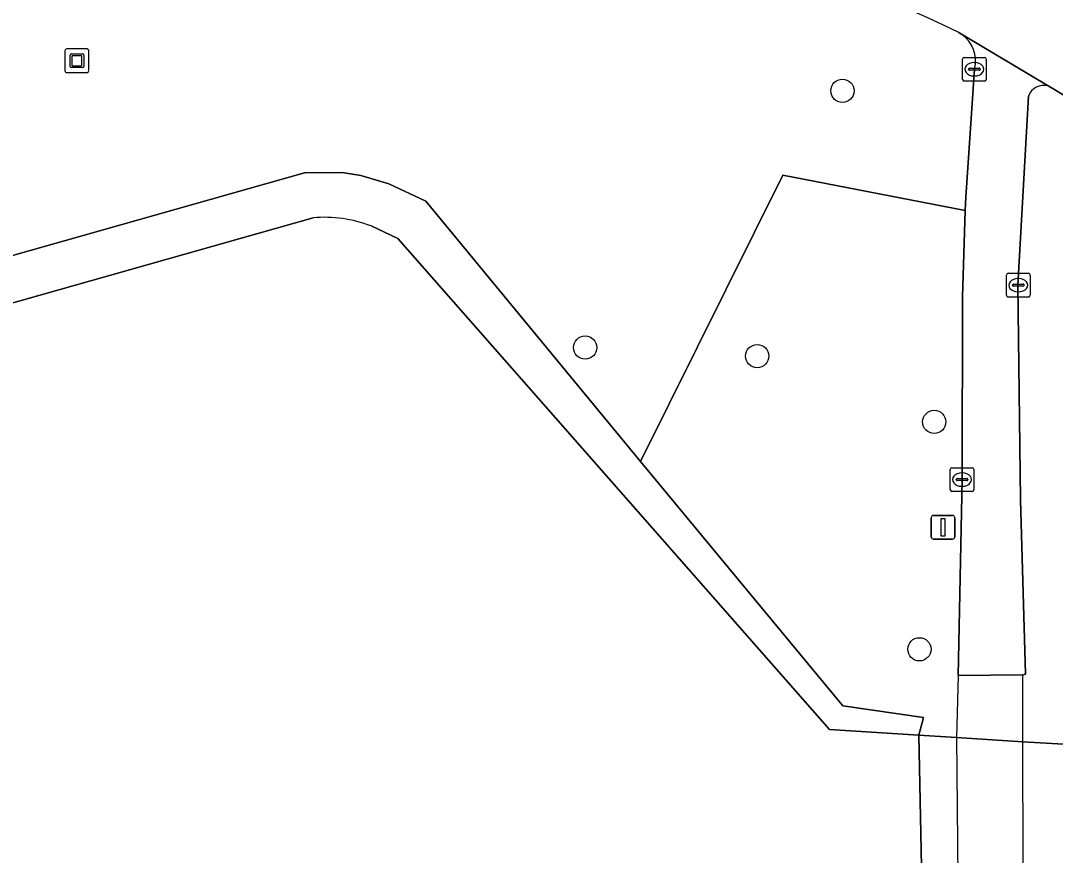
# Model space of a CAD drawing. Extents: x 160732 to 162107, y 387428 to 388479.
# Drawn here: x 160837.22 to 160880.75, y 388014.18 to 388049.29 of the extents above; entities that cross this region are included whole.
import ezdxf

# ---------------------------------------------------------------- set-up
doc = ezdxf.new("R2010")
doc.units = 0
for name, color, linetype in [('IMGEO_Boom', 7, 'Continuous'), ('IMGEO_Dek', 7, 'Continuous'), ('IMGEO_Fietspad_gesloten', 7, 'Continuous'), ('IMGEO_Groenvoorziening', 7, 'Continuous'), ('IMGEO_Kolk', 7, 'Continuous'), ('IMGEO_Kunstobject', 7, 'Continuous'), ('IMGEO_Lichtmast', 7, 'Continuous'), ('IMGEO_Meer_plas_ven_vijver', 7, 'Continuous'), ('IMGEO_Oever', 7, 'Continuous'), ('IMGEO_Voetpad_gesloten', 7, 'Continuous')]:
    doc.layers.add(name, color=color, linetype=linetype)

msp = doc.modelspace()

# ---------------------------------------------------------------- linework, layer by layer
at = {"layer": 'IMGEO_Boom'}
for centre in [(160871.792, 388046.342), (160860.968, 388035.539), (160868.207, 388035.181), (160875.656, 388032.41), (160875.032, 388022.844)]:
    msp.add_circle(centre, 0.489, dxfattribs=at)
at = {"layer": 'IMGEO_Dek'}
msp.add_lwpolyline([(160879.39, 388018.949), (160879.385, 388021.764), (160876.664, 388021.741), (160876.599, 388019.135), (160876.695, 388008.778), (160876.719, 388006.337), (160877.116, 388006.329), (160879.203, 388006.285), (160879.413, 388006.281), (160879.409, 388008.733)], close=True, dxfattribs=at)
at = {"layer": 'IMGEO_Fietspad_gesloten'}
msp.add_lwpolyline([(160876.696, 388048.792), (160876.807, 388048.724), (160880.445, 388046.546), (160880.753, 388046.368), (160889.226, 388041.185), (160891.666, 388039.692)], dxfattribs=at)
msp.add_arc((160817.13, 387924.383), 137.934, 64.41523, 73.87921, dxfattribs=at)
at = {"layer": 'IMGEO_Groenvoorziening'}
for points in [[(160876.807, 388048.724), (160876.696, 388048.792)], [(160811.711, 388033.105), (160821.408, 388035.835), (160822.042, 388035.217), (160849.158, 388042.895), (160850.74, 388042.899), (160851.523, 388042.778), (160852.7, 388042.429), (160854.257, 388041.696), (160863.301, 388030.75), (160869.287, 388042.79), (160876.961, 388041.301), (160876.98, 388041.873), (160877.353, 388047.26)], [(160876.84, 388037.659), (160876.961, 388041.301), (160869.287, 388042.79), (160863.301, 388030.75), (160871.804, 388020.459), (160875.209, 388019.979), (160875.013, 388019.233), (160876.599, 388019.135), (160879.39, 388018.949), (160880.598, 388018.88), (160881.9, 388018.805), (160886.82, 388021.941), (160890.833, 388021.964), (160889.105, 388030.966), (160889.166, 388036.109), (160889.226, 388041.185), (160880.753, 388046.368), (160880.445, 388046.546)], [(160879.618, 388046.123), (160879.179, 388038.165), (160879.291, 388029.133), (160879.502, 388021.795), (160879.385, 388021.764), (160876.664, 388021.741), (160876.829, 388029.982), (160876.84, 388037.659)]]:
    msp.add_lwpolyline(points, dxfattribs=at)
for centre, radius, start, end in [((160817.13, 387924.383), 137.934, 64.41523, 73.87921), ((160876.042, 388047.605), 1.356, 345.2599, 55.6462), ((160880.265, 388045.878), 0.692, 74.9108, 159.2675)]:
    msp.add_arc(centre, radius, start, end, dxfattribs=at)
at = {"layer": 'IMGEO_Kolk'}
for p, q in [((160876.845, 388046.822), (160876.845, 388047.674)), ((160876.92, 388047.748), (160877.772, 388047.748)), ((160877.333, 388047.528), (160877.358, 388047.528)), ((160877.846, 388047.674), (160877.846, 388046.822)), ((160877.104, 388047.242), (160877.104, 388047.254)), ((160877.542, 388047.205), (160877.144, 388047.205)), ((160877.147, 388047.291), (160877.545, 388047.291)), ((160877.588, 388047.254), (160877.588, 388047.242)), ((160877.772, 388046.748), (160876.92, 388046.748)), ((160877.356, 388046.968), (160877.331, 388046.968)), ((160878.693, 388037.74), (160878.693, 388038.592)), ((160878.768, 388038.666), (160879.62, 388038.666)), ((160879.181, 388038.446), (160879.206, 388038.446)), ((160879.694, 388038.592), (160879.694, 388037.74)), ((160878.952, 388038.16), (160878.952, 388038.172)), ((160879.39, 388038.123), (160878.992, 388038.123)), ((160878.995, 388038.209), (160879.393, 388038.209)), ((160879.436, 388038.172), (160879.436, 388038.16)), ((160879.62, 388037.666), (160878.768, 388037.666)), ((160879.204, 388037.886), (160879.179, 388037.886)), ((160876.326, 388029.557), (160876.326, 388030.409)), ((160876.401, 388030.483), (160877.253, 388030.483)), ((160876.814, 388030.263), (160876.839, 388030.263)), ((160877.327, 388030.409), (160877.327, 388029.557)), ((160876.585, 388029.977), (160876.585, 388029.989)), ((160877.023, 388029.94), (160876.625, 388029.94)), ((160876.628, 388030.026), (160877.026, 388030.026)), ((160876.837, 388029.703), (160876.812, 388029.703)), ((160877.069, 388029.989), (160877.069, 388029.977)), ((160877.253, 388029.483), (160876.401, 388029.483))]:
    msp.add_line(p, q, dxfattribs=at)
for points in [[(160876.845, 388046.822), (160876.845, 388047.674)], [(160876.92, 388047.748), (160877.772, 388047.748)], [(160877.846, 388047.674), (160877.846, 388046.822)], [(160877.772, 388046.748), (160876.92, 388046.748)], [(160878.693, 388037.74), (160878.693, 388038.592)], [(160878.768, 388038.666), (160879.62, 388038.666)], [(160879.694, 388038.592), (160879.694, 388037.74)], [(160879.62, 388037.666), (160878.768, 388037.666)], [(160876.326, 388029.557), (160876.326, 388030.409)], [(160876.401, 388030.483), (160877.253, 388030.483)], [(160877.327, 388030.409), (160877.327, 388029.557)], [(160877.253, 388029.483), (160876.401, 388029.483)]]:
    msp.add_lwpolyline(points, dxfattribs=at)
for centre, radius, start, end in [((160876.922, 388047.672), 0.0765, 91.552, 178.448), ((160876.922, 388047.672), 0.0765, 91.552, 178.448), ((160877.77, 388047.672), 0.0765, 1.552, 88.448), ((160877.77, 388047.672), 0.0765, 1.552, 88.448), ((160877.144, 388047.251), 0.0403, 85.8775, 175.7526), ((160877.141, 388047.241), 0.0366, 178.938, 274.7102), ((160877.545, 388047.248), 0.043, 264.8664, 352.4533), ((160877.549, 388047.253), 0.0386, 1.7309, 96.639), ((160876.922, 388046.824), 0.0765, 181.552, 268.448), ((160876.922, 388046.824), 0.0765, 181.552, 268.448), ((160877.77, 388046.824), 0.0765, 271.552, 358.448), ((160877.77, 388046.824), 0.0765, 271.552, 358.448), ((160878.77, 388038.59), 0.0765, 91.552, 178.448), ((160878.77, 388038.59), 0.0765, 91.552, 178.448), ((160879.618, 388038.59), 0.0765, 1.552, 88.448), ((160879.618, 388038.59), 0.0765, 1.552, 88.448), ((160878.992, 388038.169), 0.0403, 85.8775, 175.7526), ((160878.989, 388038.159), 0.0366, 178.938, 274.7102), ((160879.393, 388038.166), 0.043, 264.8664, 352.4533), ((160879.397, 388038.171), 0.0386, 1.7309, 96.639), ((160878.77, 388037.742), 0.0765, 181.552, 268.448), ((160878.77, 388037.742), 0.0765, 181.552, 268.448), ((160879.618, 388037.742), 0.0765, 271.552, 358.448), ((160879.618, 388037.742), 0.0765, 271.552, 358.448), ((160876.403, 388030.407), 0.0765, 91.552, 178.448), ((160876.403, 388030.407), 0.0765, 91.552, 178.448), ((160877.251, 388030.407), 0.0765, 1.552, 88.448), ((160877.251, 388030.407), 0.0765, 1.552, 88.448), ((160876.625, 388029.986), 0.0403, 85.8775, 175.7526), ((160876.622, 388029.976), 0.0366, 178.938, 274.7102), ((160877.026, 388029.983), 0.043, 264.8664, 352.4533), ((160877.03, 388029.988), 0.0386, 1.7309, 96.639), ((160876.403, 388029.559), 0.0765, 181.552, 268.448), ((160876.403, 388029.559), 0.0765, 181.552, 268.448), ((160877.251, 388029.559), 0.0765, 271.552, 358.448), ((160877.251, 388029.559), 0.0765, 271.552, 358.448)]:
    msp.add_arc(centre, radius, start, end, dxfattribs=at)
for centre, major_axis, ratio, start_param, end_param in [((160877.332, 388047.248), (-0.387, 0.002), 0.722429, 4.712389, 7.853982), ((160877.357, 388047.248), (-0.39, 0.002), 0.717154, 1.570796, 4.712389), ((160879.18, 388038.166), (-0.387, 0.002), 0.722429, 4.712389, 7.853982), ((160879.205, 388038.166), (-0.39, 0.002), 0.717154, 1.570796, 4.712389), ((160876.813, 388029.983), (-0.387, 0.002), 0.722429, 4.712389, 7.853982), ((160876.838, 388029.983), (-0.39, 0.002), 0.717154, 1.570796, 4.712389)]:
    msp.add_ellipse(centre, major_axis=major_axis, ratio=ratio, start_param=start_param, end_param=end_param, dxfattribs=at)
at = {"layer": 'IMGEO_Kunstobject'}
for p, q in [((160839.079, 388048.022), (160839.079, 388047.181)), ((160839.079, 388048.022), (160839.079, 388047.181)), ((160839.995, 388048.106), (160839.154, 388048.106)), ((160839.995, 388048.106), (160839.154, 388048.106)), ((160840.079, 388047.19), (160840.079, 388048.031)), ((160840.079, 388047.19), (160840.079, 388048.031)), ((160839.293, 388047.37), (160839.293, 388047.844)), ((160839.343, 388047.894), (160839.817, 388047.894)), ((160839.373, 388047.794), (160839.373, 388047.42)), ((160839.767, 388047.814), (160839.393, 388047.814)), ((160839.787, 388047.42), (160839.787, 388047.794)), ((160839.867, 388047.844), (160839.867, 388047.37)), ((160839.163, 388047.106), (160840.004, 388047.106)), ((160839.163, 388047.106), (160840.004, 388047.106)), ((160839.817, 388047.32), (160839.343, 388047.32)), ((160839.393, 388047.4), (160839.767, 388047.4))]:
    msp.add_line(p, q, dxfattribs=at)
for centre, radius, start, end in [((160839.157, 388048.028), 0.0779, 92.4484, 184.2845), ((160839.157, 388048.028), 0.0779, 92.4484, 184.2845), ((160840.001, 388048.028), 0.0779, 2.4484, 94.2845), ((160840.001, 388048.028), 0.0779, 2.4484, 94.2845), ((160839.343, 388047.844), 0.05, 90, 180), ((160839.393, 388047.794), 0.02, 90, 180), ((160839.767, 388047.794), 0.02, 360, 90), ((160839.817, 388047.844), 0.05, 360, 90), ((160839.157, 388047.184), 0.0779, 182.4484, 274.2845), ((160839.157, 388047.184), 0.0779, 182.4484, 274.2845), ((160839.343, 388047.37), 0.05, 180, 270), ((160839.393, 388047.42), 0.02, 180, 270), ((160839.767, 388047.42), 0.02, 270, 0), ((160839.817, 388047.37), 0.05, 270, 0), ((160840.001, 388047.184), 0.0779, 272.4484, 4.2845), ((160840.001, 388047.184), 0.0779, 272.4484, 4.2845)]:
    msp.add_arc(centre, radius, start, end, dxfattribs=at)
at = {"layer": 'IMGEO_Lichtmast'}
for p, q in [((160875.532, 388027.578), (160875.532, 388028.378)), ((160875.532, 388028.378), (160875.532, 388027.578)), ((160875.632, 388028.478), (160876.422, 388028.478)), ((160876.422, 388028.478), (160875.632, 388028.478)), ((160876.522, 388028.378), (160876.522, 388027.578)), ((160876.522, 388027.578), (160876.522, 388028.378)), ((160876.422, 388027.478), (160875.632, 388027.478)), ((160875.632, 388027.478), (160876.422, 388027.478))]:
    msp.add_line(p, q, dxfattribs=at)
msp.add_lwpolyline([(160875.952, 388028.353), (160876.102, 388028.353), (160876.102, 388027.603), (160875.952, 388027.603), (160875.952, 388028.353)], dxfattribs=at)
for centre, start, end in [((160875.632, 388028.378), 90, 180), ((160875.632, 388028.378), 90, 180), ((160876.422, 388028.378), 0, 90), ((160876.422, 388028.378), 360, 90), ((160875.632, 388027.578), 180, 270), ((160875.632, 388027.578), 180, 270), ((160876.422, 388027.578), 270, 0), ((160876.422, 388027.578), 270, 0)]:
    msp.add_arc(centre, 0.1, start, end, dxfattribs=at)
at = {"layer": 'IMGEO_Meer_plas_ven_vijver'}
for points in [[(160849.516, 388041.001), (160790.009, 388024.159)], [(160875.217, 388008.867), (160875.013, 388019.233), (160871.252, 388019.467), (160853.079, 388040.129), (160851.957, 388040.657)], [(160973.792, 388022.464), (160943.374, 388022.281), (160890.833, 388021.964), (160886.82, 388021.941), (160881.9, 388018.805), (160880.598, 388018.88), (160879.39, 388018.949), (160876.599, 388019.135), (160875.013, 388019.233), (160875.217, 388008.867), (160876.695, 388008.778), (160879.409, 388008.733), (160881.008, 388008.678), (160882.131, 388008.64), (160890, 388000), (160897.751, 387991.489), (160906.196, 387992.021), (160988.743, 387997.226)]]:
    msp.add_lwpolyline(points, dxfattribs=at)
msp.add_arc((160849.975, 388035.422), 5.597, 69.2576, 94.6991, dxfattribs=at)
at = {"layer": 'IMGEO_Oever'}
for points in [[(160851.957, 388040.657), (160853.079, 388040.129), (160871.252, 388019.467), (160875.013, 388019.233), (160875.209, 388019.979), (160871.804, 388020.459), (160863.301, 388030.75), (160854.257, 388041.696), (160852.7, 388042.429), (160851.523, 388042.778), (160850.74, 388042.899), (160849.158, 388042.895), (160822.042, 388035.217), (160821.408, 388035.835), (160811.711, 388033.105), (160809.89, 388032.592), (160806.63, 388031.671), (160806.244, 388030.763), (160789.315, 388025.958), (160788.27, 388025.267), (160787.432, 388024.236), (160787.07, 388023.425), (160786.861, 388022.113), (160788.313, 388000)], [(160790.009, 388024.159), (160849.516, 388041.001)]]:
    msp.add_lwpolyline(points, dxfattribs=at)
msp.add_arc((160849.975, 388035.422), 5.597, 69.2576, 94.6991, dxfattribs=at)
at = {"layer": 'IMGEO_Voetpad_gesloten'}
for points in [[(160880.445, 388046.546), (160876.807, 388048.724)], [(160877.353, 388047.26), (160876.98, 388041.873), (160876.961, 388041.301), (160876.84, 388037.659), (160876.829, 388029.982), (160876.664, 388021.741), (160879.385, 388021.764), (160879.502, 388021.795), (160879.291, 388029.133), (160879.179, 388038.165), (160879.618, 388046.123)]]:
    msp.add_lwpolyline(points, dxfattribs=at)
msp.add_lwpolyline([(160879.39, 388018.949), (160879.385, 388021.764), (160876.664, 388021.741), (160876.599, 388019.135), (160876.695, 388008.778), (160876.719, 388006.337), (160877.116, 388006.329), (160879.203, 388006.285), (160879.413, 388006.281), (160879.409, 388008.733)], close=True, dxfattribs=at)
for centre, radius, start, end in [((160876.042, 388047.605), 1.356, 345.2599, 55.6462), ((160880.265, 388045.878), 0.692, 74.9108, 159.2675)]:
    msp.add_arc(centre, radius, start, end, dxfattribs=at)

doc.saveas('drawing.dxf')
